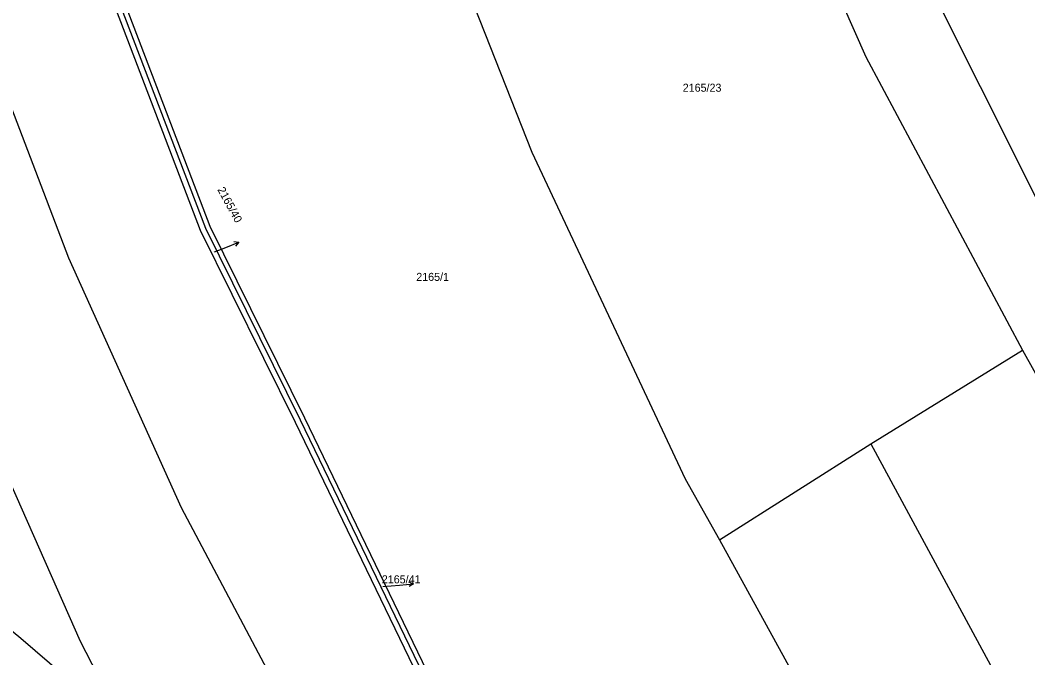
# Model space of a CAD drawing. Extents: x -785744 to -782822, y -1067550 to -1063910.
# Drawn here: x -784600.3 to -784386.3, y -1065037.5 to -1064902.2 of the extents above; entities that cross this region are included whole.
import ezdxf

# ---------------------------------------------------------------- set-up
doc = ezdxf.new("R2010")
doc.units = 0
for name, color, linetype in [('Hranice parcel', 7, 'Continuous'), ('Parcelní čísla', 7, 'Continuous'), ('Pop_ČP_popisy', 7, 'Continuous'), ('Věcná břemena k části', 7, 'Continuous')]:
    doc.layers.add(name, color=color, linetype=linetype)

msp = doc.modelspace()

# ---------------------------------------------------------------- linework, layer by layer
at = {"layer": 'Hranice parcel'}
for p, q in [((-784591.23, -1064864.15), (-784559.97, -1064945.92)), ((-784559.97, -1064945.92), (-784539.89, -1064986.55)), ((-784539.89, -1064986.55), (-784512.77, -1065042.73))]:
    msp.add_line(p, q, dxfattribs=at)
for points in [[(-784593.27, -1064865), (-784562.04, -1064946.77)], [(-784592.17, -1064864.53), (-784560.9, -1064946.33)], [(-784438.38, -1064870.12), (-784420.73, -1064909.97)], [(-784617.3, -1064881.01), (-784590.01, -1064952.6)], [(-784410.58, -1064887.95), (-784368.23, -1064972.58)], [(-784504.94, -1064896.47), (-784491.65, -1064930.22)], [(-784420.73, -1064909.97), (-784387.47, -1064972.23)], [(-784491.65, -1064930.22), (-784459.1, -1064999.48)], [(-784562.04, -1064946.77), (-784541.88, -1064987.52)], [(-784560.9, -1064946.33), (-784540.8, -1064986.99)], [(-784590.01, -1064952.6), (-784566.1, -1065005.58)], [(-784419.68, -1064992.12), (-784387.47, -1064972.23)], [(-784387.47, -1064972.23), (-784313.33, -1065105.25)], [(-784608.76, -1064986.08), (-784587.53, -1065033.99)], [(-784541.88, -1064987.52), (-784514.74, -1065043.73)], [(-784540.8, -1064986.99), (-784513.66, -1065043.21)], [(-784451.78, -1065012.48), (-784419.68, -1064992.12)], [(-784419.68, -1064992.12), (-784342.95, -1065133.93)], [(-784459.1, -1064999.48), (-784451.78, -1065012.48)], [(-784566.1, -1065005.58), (-784542.24, -1065050.56)], [(-784451.78, -1065012.48), (-784421.31, -1065068.01)], [(-784587.53, -1065033.99), (-784556.73, -1065093.75)]]:
    msp.add_lwpolyline(points, dxfattribs=at)
at = {"layer": 'Pop_ČP_popisy'}
for p, q in [((-784556.61, -1064950.39), (-784553.83, -1064949.27)), ((-784519.75, -1065022.04), (-784516.76, -1065021.76))]:
    msp.add_line(p, q, dxfattribs=at)
for points in [[(-784554.94, -1064949.18), (-784553.83, -1064949.27), (-784554.57, -1064950.11)], [(-784558.98, -1064951.35), (-784556.61, -1064950.39)], [(-784523.28, -1065022.37), (-784519.75, -1065022.04)], [(-784517.8, -1065021.36), (-784516.76, -1065021.76), (-784517.71, -1065022.35)]]:
    msp.add_lwpolyline(points, dxfattribs=at)
at = {"layer": 'Věcná břemena k části'}
msp.add_lwpolyline([(-784590.98, -1065041.27), (-784600.12, -1065033.37), (-784610.8, -1065024.59)], dxfattribs=at)

# ---------------------------------------------------------------- texts
at = {"layer": 'Parcelní čísla'}
for s, height, p in [('2165/23', 1.7, (-784459.6, -1064917.37)), ('2165/1', 1.7, (-784516.18, -1064957.51)), ('2165/41', 0.1, (-784523.28, -1065022.37))]:
    msp.add_text(s, height=height, dxfattribs=at).set_placement(p)
msp.add_text('2165/40', height=0.1, rotation=300.3809, dxfattribs=at).set_placement((-784559.27, -1064951.13))
at = {"layer": 'Pop_ČP_popisy'}
msp.add_text('2165/40', height=1.7, rotation=298.5458, dxfattribs=at).set_placement((-784558.45, -1064938.14))
msp.add_text('2165/41', height=1.7, dxfattribs=at).set_placement((-784523.49, -1065021.69))

doc.saveas('drawing.dxf')
